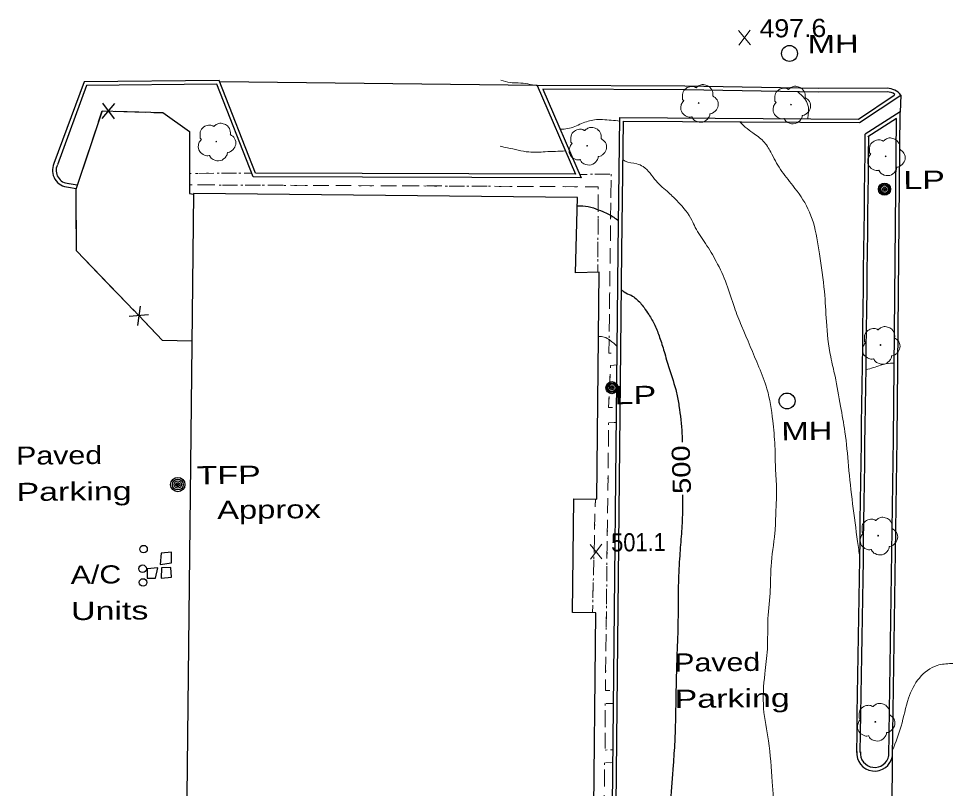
# Model space of a CAD drawing. Extents: x 2362213 to 2366494, y 6968794 to 6978110.
# Drawn here: x 2363988.4 to 2364233.7, y 6973855.4 to 6974059.1 of the extents above; entities that cross this region are included whole.
import ezdxf
from ezdxf.enums import TextEntityAlignment as Align

# ---------------------------------------------------------------- set-up
doc = ezdxf.new("R2010")
doc.units = 0
doc.header["$LTSCALE"] = 1.9
doc.linetypes.add('DOTTED', pattern=[1.5, 0.3, -1.2])
doc.linetypes.add('LONG_DASH_SHORT_DASH', pattern=[9.9, 6, -1.2, 1.5, -1.2])
for name, color, linetype, lineweight in [('11', 7, 'Continuous', 25), ('13', 7, 'Continuous', 13), ('17', 7, 'Continuous', 25), ('2', 7, 'Continuous', 25), ('20', 7, 'Continuous', 25), ('23', 7, 'Continuous', 25), ('29', 7, 'Continuous', 13), ('31', 7, 'Continuous', 25), ('35', 7, 'Continuous', 13)]:
    doc.layers.add(name, color=color, linetype=linetype, lineweight=lineweight)

msp = doc.modelspace()

# ---------------------------------------------------------------- linework, layer by layer
at = {"layer": '11'}
msp.add_lwpolyline([(2364139.343, 6973746.179), (2364139.477, 6973751.99), (2364133.208, 6973751.871), (2364133.472, 6973781.905), (2364139.915, 6973781.646), (2364141.21, 6973901.875), (2364134.979, 6973901.965), (2364135.343, 6973932.009), (2364141.404, 6973931.917), (2364142.032, 6973991.997), (2364135.834, 6973991.808), (2364136.363, 6974011.793), (2364034.69, 6974012.845), (2364031.804, 6973749.765)], dxfattribs=at)
at = {"layer": '13', "linetype": 'DOTTED'}
for p, q in [((2364050.078, 6974018.222), (2364033.659, 6974018.116)), ((2364140.29, 6973901.886), (2364141.044, 6973931.923))]:
    msp.add_line(p, q, dxfattribs=at)
at = {"layer": '13'}
for p, q in [((2364034.079, 6974018.12), (2364033.659, 6974018.116)), ((2364040.078, 6974018.157), (2364036.079, 6974018.129)), ((2364046.078, 6974018.204), (2364042.078, 6974018.176)), ((2364050.078, 6974018.222), (2364048.078, 6974018.213)), ((2364136.896, 6974017.849), (2364138.896, 6974017.868)), ((2364140.895, 6974017.897), (2364144.896, 6974017.945)), ((2364145.232, 6974016.308), (2364145.18, 6974012.307)), ((2364034.388, 6974015.083), (2364033.668, 6974015.086)), ((2364040.388, 6974015.06), (2364036.389, 6974015.072)), ((2364046.388, 6974015.037), (2364042.388, 6974015.049)), ((2364052.389, 6974015.014), (2364048.389, 6974015.026)), ((2364058.39, 6974014.981), (2364054.389, 6974015.003)), ((2364064.39, 6974014.958), (2364060.391, 6974014.97)), ((2364070.39, 6974014.935), (2364066.39, 6974014.947)), ((2364076.391, 6974014.913), (2364072.391, 6974014.924)), ((2364082.392, 6974014.88), (2364078.392, 6974014.902)), ((2364088.392, 6974014.857), (2364084.392, 6974014.869)), ((2364094.392, 6974014.834), (2364090.392, 6974014.846)), ((2364100.394, 6974014.801), (2364096.393, 6974014.823)), ((2364106.395, 6974014.768), (2364102.394, 6974014.79)), ((2364112.394, 6974014.735), (2364108.394, 6974014.757)), ((2364118.395, 6974014.703), (2364114.394, 6974014.724)), ((2364124.396, 6974014.67), (2364120.395, 6974014.692)), ((2364130.397, 6974014.637), (2364126.397, 6974014.659)), ((2364136.397, 6974014.604), (2364132.396, 6974014.626)), ((2364141.78, 6974007.985), (2364141.792, 6974011.985)), ((2364145.149, 6974010.307), (2364145.097, 6974006.306)), ((2364141.747, 6974001.983), (2364141.769, 6974005.985)), ((2364145.066, 6974004.306), (2364145.014, 6974000.304)), ((2364141.714, 6973995.984), (2364141.736, 6973999.983)), ((2364144.983, 6973998.305), (2364144.931, 6973994.304)), ((2364141.692, 6973991.983), (2364141.703, 6973993.984)), ((2364144.91, 6973992.304), (2364144.858, 6973988.303)), ((2364144.827, 6973986.303), (2364144.775, 6973982.302)), ((2364144.755, 6973980.301), (2364144.703, 6973976.301)), ((2364144.94, 6973965.063), (2364144.758, 6973961.071)), ((2364146.632, 6973952.239), (2364144.633, 6973952.16)), ((2364144.541, 6973950.229), (2364144.489, 6973946.228)), ((2364144.468, 6973944.228), (2364144.416, 6973940.227)), ((2364144.395, 6973938.227), (2364144.343, 6973934.225)), ((2364140.993, 6973929.894), (2364141.044, 6973931.923)), ((2364144.322, 6973932.225), (2364144.27, 6973928.225)), ((2364140.851, 6973923.892), (2364140.942, 6973927.893)), ((2364144.249, 6973926.225), (2364144.198, 6973922.224)), ((2364140.698, 6973917.891), (2364140.8, 6973921.892)), ((2364144.177, 6973920.224), (2364144.125, 6973916.223)), ((2364140.545, 6973911.888), (2364140.647, 6973915.89)), ((2364144.104, 6973914.222), (2364144.052, 6973910.221)), ((2364140.392, 6973905.887), (2364140.494, 6973909.887)), ((2364144.031, 6973908.221), (2364143.989, 6973904.221)), ((2364140.29, 6973901.886), (2364140.341, 6973903.886)), ((2364143.968, 6973902.221), (2364143.916, 6973898.22)), ((2364143.895, 6973896.22), (2364143.843, 6973892.218)), ((2364143.822, 6973890.218), (2364143.77, 6973886.217)), ((2364143.676, 6973876.147), (2364143.664, 6973872.147)), ((2364145.879, 6973877.938), (2364143.879, 6973877.949)), ((2364143.653, 6973870.145), (2364143.642, 6973866.145)), ((2364145.087, 6973865.619), (2364145.756, 6973865.635)), ((2364145.719, 6973862.255), (2364143.719, 6973862.216)), ((2364143.476, 6973860.433), (2364143.424, 6973856.434))]:
    msp.add_line(p, q, dxfattribs=at)
at = {"layer": '13', "linetype": 'DOTTED'}
for points in [[(2364136.896, 6974017.849), (2364145.256, 6974017.948), (2364144.627, 6973970.57), (2364146.817, 6973970.601)], [(2364141.692, 6973991.983), (2364141.807, 6974014.575), (2364033.668, 6974015.086)], [(2364146.787, 6973967.471), (2364145.038, 6973967.304), (2364144.524, 6973956.158), (2364146.674, 6973956.238)], [(2364146.632, 6973952.239), (2364144.563, 6973952.159), (2364143.717, 6973881.358), (2364145.917, 6973881.319)], [(2364145.879, 6973877.938), (2364143.679, 6973877.947), (2364143.637, 6973865.595), (2364145.756, 6973865.635)], [(2364145.719, 6973862.255), (2364143.499, 6973862.214), (2364142.992, 6973820.827), (2364145.192, 6973820.958)]]:
    msp.add_lwpolyline(points, dxfattribs=at)
at = {"layer": '13'}
for points in [[(2364141.803, 6974013.985), (2364141.807, 6974014.575), (2364138.397, 6974014.593)], [(2364144.672, 6973974.301), (2364144.627, 6973970.57), (2364144.897, 6973970.573)], [(2364146.787, 6973967.471), (2364145.038, 6973967.304), (2364145.031, 6973967.064)], [(2364144.667, 6973959.069), (2364144.524, 6973956.158), (2364145.604, 6973956.198)], [(2364143.749, 6973884.217), (2364143.717, 6973881.358), (2364144.857, 6973881.338)]]:
    msp.add_lwpolyline(points, dxfattribs=at)
at = {"layer": '17'}
for p, q in [((2364010.56, 6974032.686), (2364013.873, 6974036.598)), ((2364013.761, 6974032.597), (2364010.672, 6974036.688)), ((2364020.552, 6973982.999), (2364019.891, 6973977.922)), ((2364022.774, 6973980.699), (2364017.668, 6973980.231))]:
    msp.add_line(p, q, dxfattribs=at)
at = {"layer": '17', "linetype": 'LONG_DASH_SHORT_DASH'}
msp.add_lwpolyline([(2364034.262, 6973973.76), (2364026.519, 6973973.956), (2364003.722, 6973997.67), (2364003.627, 6974013.92), (2364010.571, 6974034.657), (2364026.625, 6974034.2), (2364033.613, 6974029.246), (2364033.68, 6974012.786), (2364034.692, 6974012.605)], dxfattribs=at)
at = {"layer": '17'}
for points in [[(2364018.994, 6973981.784), (2364003.722, 6973997.67), (2364003.627, 6974013.92), (2364010.522, 6974034.506)], [(2364014.012, 6974034.559), (2364026.625, 6974034.2), (2364033.613, 6974029.246), (2364033.68, 6974012.786), (2364034.692, 6974012.605)], [(2364034.262, 6973973.76), (2364026.519, 6973973.956), (2364021.489, 6973979.187)]]:
    msp.add_lwpolyline(points, dxfattribs=at)
at = {"layer": '2'}
for p, q in [((2364125.672, 6974041.373), (2364041.688, 6974042.323)), ((2364221.871, 6974038.829), (2364221.713, 6974034.347)), ((2364001.661, 6974014.511), (2364003.695, 6974014.12)), ((2364001.842, 6974015.453), (2364003.876, 6974015.062)), ((2364219.352, 6973804.534), (2364219.676, 6973863.979))]:
    msp.add_line(p, q, dxfattribs=at)
for points in [[(2364218.253, 6974040.635), (2364200.192, 6974040.573), (2364164.685, 6974041.185), (2364125.672, 6974041.373), (2364135.825, 6974017.909), (2364051.118, 6974018.202), (2364041.524, 6974042.732), (2364005.757, 6974042.331), (2363997.782, 6974020.734)], [(2364218.253, 6974039.675), (2364200.181, 6974039.612), (2364164.674, 6974040.224), (2364127.141, 6974040.407), (2364137.284, 6974016.942), (2364050.457, 6974017.246), (2364040.874, 6974041.766), (2364006.426, 6974041.378), (2363998.685, 6974020.403)], [(2364144.154, 6973746.125), (2364145.605, 6973851.044), (2364147.091, 6973997.515), (2364147.554, 6974032.931), (2364210.69, 6974032.512), (2364220.151, 6974038.833), (2364220.339, 6974038.954)], [(2364145.115, 6973746.114), (2364146.566, 6973851.033), (2364148.051, 6973997.504), (2364148.503, 6974031.96), (2364210.979, 6974031.555), (2364221.871, 6974038.829)], [(2364219.676, 6973863.979), (2364220.896, 6973947.946), (2364221.713, 6974034.437), (2364212.468, 6974028.519)], [(2364218.715, 6973863.99), (2364219.936, 6973947.956), (2364220.739, 6974032.668), (2364213.175, 6974027.836)]]:
    msp.add_lwpolyline(points, dxfattribs=at)
for centre, radius, start, end in [((2364218.234, 6974036.07), 4.565, 37.19009, 89.76144), ((2364218.234, 6974036.07), 3.605, 55.18755, 89.76144), ((2333123.3, 6974376.791), 31091.119, 359.05674, 359.35818), ((2333123.3, 6974376.791), 31092.079, 359.05674, 359.35692), ((2364001.785, 6974018.909), 4.4, 155.48981, 268.38493), ((2364001.785, 6974018.909), 3.44, 155.48981, 268.38493), ((2364214.975, 6973864.804), 4.771, 174.8865, 350.04693), ((2364214.975, 6973864.804), 3.811, 174.8865, 350.04693)]:
    msp.add_arc(centre, radius, start, end, dxfattribs=at)
at = {"layer": '20'}
for centre, radius in [((2364192.434, 6974049.859), 2.1), ((2364217.577, 6974013.937), 1.6), ((2364217.577, 6974013.937), 1.3), ((2364217.577, 6974013.937), 1), ((2364217.577, 6974013.937), 0.539), ((2364217.577, 6974013.937), 0.192), ((2364145.434, 6973961.437), 1.6), ((2364145.434, 6973961.437), 1.3), ((2364145.434, 6973961.437), 1), ((2364145.434, 6973961.437), 0.539), ((2364145.434, 6973961.437), 0.192), ((2364191.779, 6973957.928), 2.1), ((2364030.552, 6973935.822), 1.9), ((2364030.552, 6973935.822), 1.442), ((2364030.552, 6973935.822), 0.973), ((2364030.552, 6973935.822), 0.539), ((2364030.552, 6973935.822), 0.192)]:
    msp.add_circle(centre, radius, dxfattribs=at)
at = {"layer": '23'}
for points in [[(2364028.872, 6973917.906), (2364026.164, 6973917.71), (2364025.873, 6973914.706), (2364028.859, 6973915.115)], [(2364025.231, 6973913.79), (2364022.413, 6973913.563), (2364022.428, 6973911.023), (2364024.617, 6973911.064)], [(2364028.741, 6973913.893), (2364026.201, 6973913.809), (2364026.117, 6973911.098), (2364028.865, 6973911.354)]]:
    msp.add_lwpolyline(points, close=True, dxfattribs=at)
for centre in [(2364021.484, 6973918.735), (2364021.234, 6973913.542), (2364021.368, 6973909.923)]:
    msp.add_circle(centre, 1, dxfattribs=at)
at = {"layer": '29'}
for centre in [(2364168.388, 6974036.759), (2364192.823, 6974036.322), (2364040.729, 6974026.533), (2364138.854, 6974025.448), (2364217.864, 6974022.64), (2364216.519, 6973972.745), (2364215.88, 6973922.306), (2364215.148, 6973873.077)]:
    msp.add_circle(centre, 0.1, dxfattribs=at)
for points in [[(2364164.421, 6974037.332), (2364164.441, 6974037.342), (2364164.361, 6974037.411), (2364164.125, 6974038.039), (2364164.162, 6974039.319), (2364165.05, 6974040.618), (2364166.357, 6974041.1), (2364167.478, 6974040.911), (2364167.71, 6974040.783), (2364167.78, 6974040.784), (2364167.829, 6974040.824), (2364168.176, 6974041.118), (2364169.042, 6974041.566), (2364170.253, 6974041.498), (2364171.369, 6974040.908), (2364172.102, 6974039.485), (2364172.11, 6974038.625)], [(2364188.858, 6974036.894), (2364188.878, 6974036.905), (2364188.797, 6974036.974), (2364188.561, 6974037.602), (2364188.599, 6974038.882), (2364189.486, 6974040.181), (2364190.792, 6974040.663), (2364191.914, 6974040.474), (2364192.145, 6974040.346), (2364192.215, 6974040.347), (2364192.265, 6974040.387), (2364192.612, 6974040.68), (2364193.478, 6974041.129), (2364194.688, 6974041.06), (2364195.804, 6974040.471), (2364196.537, 6974039.048), (2364196.546, 6974038.188)], [(2364172.1, 6974038.645), (2364173.24, 6974037.586), (2364173.525, 6974035.998), (2364172.818, 6974034.672), (2364172.163, 6974034.125), (2364171.495, 6974033.909), (2364171.345, 6974033.898), (2364171.326, 6974033.787), (2364171.005, 6974032.884), (2364169.466, 6974031.72), (2364167.573, 6974032.002), (2364166.674, 6974032.943), (2364166.603, 6974033.072), (2364166.483, 6974033.051), (2364165.272, 6974033.17), (2364164.001, 6974034.168), (2364163.656, 6974035.804), (2364164.026, 6974036.828), (2364164.352, 6974037.271), (2364164.421, 6974037.322)], [(2364196.535, 6974038.208), (2364197.676, 6974037.148), (2364197.961, 6974035.561), (2364197.253, 6974034.234), (2364196.599, 6974033.688), (2364195.931, 6974033.472), (2364195.781, 6974033.46), (2364195.762, 6974033.35), (2364195.44, 6974032.447), (2364193.901, 6974031.282), (2364192.009, 6974031.564), (2364191.11, 6974032.506), (2364191.038, 6974032.635), (2364190.919, 6974032.614), (2364189.707, 6974032.732), (2364188.438, 6974033.73), (2364188.092, 6974035.367), (2364188.462, 6974036.391), (2364188.788, 6974036.834), (2364188.858, 6974036.884)], [(2364036.764, 6974027.106), (2364036.784, 6974027.116), (2364036.703, 6974027.185), (2364036.467, 6974027.813), (2364036.505, 6974029.093), (2364037.392, 6974030.392), (2364038.697, 6974030.874), (2364039.819, 6974030.685), (2364040.05, 6974030.557), (2364040.12, 6974030.558), (2364040.17, 6974030.598), (2364040.517, 6974030.892), (2364041.383, 6974031.34), (2364042.594, 6974031.271), (2364043.709, 6974030.682), (2364044.443, 6974029.259), (2364044.451, 6974028.399)], [(2364044.441, 6974028.419), (2364045.581, 6974027.36), (2364045.866, 6974025.772), (2364045.159, 6974024.445), (2364044.504, 6974023.898), (2364043.836, 6974023.682), (2364043.686, 6974023.671), (2364043.667, 6974023.56), (2364043.346, 6974022.657), (2364041.807, 6974021.494), (2364039.914, 6974021.776), (2364039.015, 6974022.716), (2364038.944, 6974022.845), (2364038.824, 6974022.824), (2364037.613, 6974022.943), (2364036.344, 6974023.941), (2364035.998, 6974025.578), (2364036.369, 6974026.602), (2364036.695, 6974027.045), (2364036.764, 6974027.096)], [(2364134.888, 6974026.02), (2364134.908, 6974026.03), (2364134.827, 6974026.1), (2364134.591, 6974026.727), (2364134.629, 6974028.008), (2364135.516, 6974029.306), (2364136.822, 6974029.789), (2364137.944, 6974029.599), (2364138.175, 6974029.472), (2364138.245, 6974029.472), (2364138.295, 6974029.513), (2364138.642, 6974029.806), (2364139.508, 6974030.254), (2364140.718, 6974030.186), (2364141.834, 6974029.596), (2364142.568, 6974028.173), (2364142.576, 6974027.313)], [(2364142.566, 6974027.333), (2364143.707, 6974026.274), (2364143.992, 6974024.686), (2364143.284, 6974023.359), (2364142.629, 6974022.814), (2364141.961, 6974022.597), (2364141.811, 6974022.586), (2364141.792, 6974022.476), (2364141.47, 6974021.573), (2364139.931, 6974020.408), (2364138.039, 6974020.69), (2364137.14, 6974021.631), (2364137.068, 6974021.761), (2364136.949, 6974021.74), (2364135.737, 6974021.858), (2364134.468, 6974022.856), (2364134.122, 6974024.492), (2364134.493, 6974025.516), (2364134.818, 6974025.959), (2364134.888, 6974026.01)], [(2364213.899, 6974023.212), (2364213.919, 6974023.223), (2364213.838, 6974023.292), (2364213.602, 6974023.919), (2364213.64, 6974025.199), (2364214.528, 6974026.498), (2364215.833, 6974026.981), (2364216.955, 6974026.792), (2364217.186, 6974026.664), (2364217.256, 6974026.664), (2364217.306, 6974026.705), (2364217.653, 6974026.998), (2364218.519, 6974027.447), (2364219.73, 6974027.378), (2364220.845, 6974026.789), (2364221.579, 6974025.365), (2364221.587, 6974024.505)], [(2364221.577, 6974024.524), (2364222.717, 6974023.466), (2364223.002, 6974021.879), (2364222.295, 6974020.552), (2364221.64, 6974020.006), (2364220.972, 6974019.79), (2364220.822, 6974019.778), (2364220.803, 6974019.668), (2364220.482, 6974018.765), (2364218.943, 6974017.6), (2364217.05, 6974017.882), (2364216.151, 6974018.824), (2364216.08, 6974018.953), (2364215.96, 6974018.932), (2364214.749, 6974019.05), (2364213.479, 6974020.048), (2364213.134, 6974021.685), (2364213.504, 6974022.709), (2364213.83, 6974023.152), (2364213.899, 6974023.202)], [(2364212.554, 6973973.317), (2364212.574, 6973973.327), (2364212.493, 6973973.397), (2364212.257, 6973974.024), (2364212.295, 6973975.305), (2364213.183, 6973976.603), (2364214.488, 6973977.086), (2364215.61, 6973976.897), (2364215.841, 6973976.769), (2364215.911, 6973976.769), (2364215.961, 6973976.81), (2364216.308, 6973977.103), (2364217.174, 6973977.55), (2364218.385, 6973977.482), (2364219.5, 6973976.894), (2364220.234, 6973975.47), (2364220.242, 6973974.611)], [(2364220.232, 6973974.63), (2364221.372, 6973973.571), (2364221.657, 6973971.984), (2364220.95, 6973970.657), (2364220.295, 6973970.111), (2364219.627, 6973969.894), (2364219.477, 6973969.883), (2364219.458, 6973969.773), (2364219.137, 6973968.87), (2364217.598, 6973967.705), (2364215.705, 6973967.987), (2364214.806, 6973968.928), (2364214.735, 6973969.058), (2364214.615, 6973969.037), (2364213.404, 6973969.155), (2364212.134, 6973970.153), (2364211.789, 6973971.79), (2364212.159, 6973972.813), (2364212.485, 6973973.257), (2364212.554, 6973973.307)], [(2364211.914, 6973922.879), (2364211.934, 6973922.889), (2364211.854, 6973922.958), (2364211.618, 6973923.586), (2364211.655, 6973924.866), (2364212.543, 6973926.165), (2364213.849, 6973926.647), (2364214.97, 6973926.458), (2364215.202, 6973926.33), (2364215.272, 6973926.331), (2364215.321, 6973926.371), (2364215.669, 6973926.665), (2364216.534, 6973927.113), (2364217.745, 6973927.045), (2364218.861, 6973926.455), (2364219.594, 6973925.032), (2364219.602, 6973924.172)], [(2364219.592, 6973924.192), (2364220.732, 6973923.133), (2364221.017, 6973921.545), (2364220.31, 6973920.219), (2364219.655, 6973919.672), (2364218.987, 6973919.456), (2364218.837, 6973919.445), (2364218.818, 6973919.334), (2364218.497, 6973918.431), (2364216.958, 6973917.267), (2364215.065, 6973917.549), (2364214.166, 6973918.49), (2364214.095, 6973918.619), (2364213.975, 6973918.598), (2364212.764, 6973918.717), (2364211.495, 6973919.715), (2364211.149, 6973921.352), (2364211.519, 6973922.375), (2364211.845, 6973922.818), (2364211.914, 6973922.869)], [(2364211.183, 6973873.65), (2364211.203, 6973873.66), (2364211.122, 6973873.729), (2364210.886, 6973874.357), (2364210.924, 6973875.637), (2364211.812, 6973876.936), (2364213.117, 6973877.418), (2364214.239, 6973877.229), (2364214.47, 6973877.101), (2364214.54, 6973877.102), (2364214.59, 6973877.142), (2364214.937, 6973877.436), (2364215.803, 6973877.884), (2364217.014, 6973877.815), (2364218.129, 6973877.226), (2364218.863, 6973875.803), (2364218.871, 6973874.943)], [(2364218.861, 6973874.963), (2364220.001, 6973873.904), (2364220.286, 6973872.316), (2364219.579, 6973870.99), (2364218.924, 6973870.442), (2364218.256, 6973870.226), (2364218.106, 6973870.214), (2364218.087, 6973870.104), (2364217.766, 6973869.201), (2364216.227, 6973868.036), (2364214.334, 6973868.318), (2364213.435, 6973869.26), (2364213.364, 6973869.389), (2364213.244, 6973869.368), (2364212.033, 6973869.487), (2364210.763, 6973870.485), (2364210.418, 6973872.122), (2364210.788, 6973873.146), (2364211.114, 6973873.589), (2364211.183, 6973873.64)]]:
    msp.add_spline(points, degree=3, dxfattribs=at)
at = {"layer": '31', "lineweight": 13}
for p, q in [((2364182.072, 6974052.091), (2364178.955, 6974055.941)), ((2364178.992, 6974052.061), (2364182.035, 6974055.97)), ((2364142.804, 6973916.14), (2364139.688, 6973919.991)), ((2364139.725, 6973916.111), (2364142.767, 6973920.02))]:
    msp.add_line(p, q, dxfattribs=at)
at = {"layer": '31'}
for points in [[(2364136.305, 6974009.543), (2364137.695, 6974009.556), (2364140.52, 6974008.983), (2364143.041, 6974008.017), (2364145.895, 6974006.544), (2364147.194, 6974005.626)], [(2364147.948, 6973987.343), (2364148.633, 6973986.759), (2364150.502, 6973985.887), (2364151.84, 6973984.98), (2364153.933, 6973982.619), (2364155.19, 6973980.76), (2364156.776, 6973977.975), (2364158.047, 6973974.758), (2364159.233, 6973971.019), (2364160.576, 6973966.492), (2364162.507, 6973960.12), (2364163.17, 6973956.625), (2364163.97, 6973949.264), (2364164.031, 6973947.034)], [(2364164.084, 6973933.133), (2364164.064, 6973927.793), (2364163.759, 6973922.08), (2364163.315, 6973916.186), (2364162.993, 6973909.011), (2364162.945, 6973902.572), (2364162.802, 6973895.47), (2364162.595, 6973889.897), (2364162.433, 6973883.806), (2364162.239, 6973873.704), (2364162.035, 6973867.82), (2364161.635, 6973861.586), (2364160.914, 6973852.25), (2364160.491, 6973843.085), (2364160.896, 6973830.979), (2364161.393, 6973819.752), (2364161.446, 6973813.143), (2364161.439, 6973799.152), (2364161.544, 6973793.442), (2364161.884, 6973782.906), (2364162.095, 6973775.497), (2364162.36, 6973763.36), (2364161.524, 6973745.1)]]:
    msp.add_spline(points, degree=3, dxfattribs=at)
at = {"layer": '35'}
for points in [[(2364115.997, 6974042.811), (2364118.523, 6974042.145), (2364120.645, 6974042.045), (2364125.693, 6974041.323)], [(2364194.601, 6974039.709), (2364196.378, 6974037.956), (2364197.285, 6974036.205), (2364197.476, 6974035.026), (2364197.424, 6974034.146), (2364197.279, 6974032.604)], [(2364131.732, 6974029.79), (2364133.75, 6974029.979), (2364137.418, 6974031.304), (2364140.838, 6974032.307), (2364142.958, 6974032.347), (2364147.543, 6974031.971)], [(2364179.245, 6974031.763), (2364180.729, 6974030.357), (2364182.733, 6974028.856), (2364185.494, 6974026.652), (2364187.463, 6974023.76), (2364190.026, 6974019.185), (2364193.307, 6974014.896), (2364197.316, 6974008.774), (2364199.659, 6974001.095), (2364200.328, 6973996.862), (2364201.674, 6973986.864), (2364202.199, 6973978.938), (2364203.318, 6973969.599), (2364204.467, 6973964.47), (2364205.933, 6973956.532), (2364207.107, 6973949.764), (2364208.043, 6973940.743), (2364210.445, 6973920.735), (2364211.014, 6973916.6)], [(2364115.814, 6974025.287), (2364117.838, 6974024.907), (2364123.459, 6974023.79), (2364127.779, 6974023.841), (2364133.166, 6974024.053)], [(2364148.371, 6974021.678), (2364148.954, 6974021.354), (2364151.991, 6974020.653), (2364153.677, 6974019.919), (2364157.123, 6974016.121), (2364160.453, 6974013.013), (2364162.966, 6974010.557), (2364166.613, 6974005.721), (2364167.481, 6974003.859), (2364170.212, 6973999.565), (2364173.017, 6973994.852), (2364175.775, 6973988.848), (2364177.843, 6973982.657), (2364179.739, 6973977.784), (2364184.333, 6973966.908), (2364186.468, 6973961.138), (2364187.979, 6973952.712), (2364188.563, 6973946.038), (2364188.756, 6973939.359), (2364188.972, 6973935.61), (2364188.804, 6973928.089), (2364188.552, 6973923.036), (2364187.536, 6973914.215), (2364187.345, 6973908.013), (2364186.717, 6973900.348), (2364186.564, 6973892.265), (2364185.885, 6973885.778), (2364185.573, 6973876.626), (2364186.845, 6973868.017), (2364187.859, 6973857.217), (2364188.161, 6973848.558), (2364187.802, 6973840.095), (2364188.792, 6973831.685), (2364189.006, 6973828.106), (2364189.422, 6973819.069), (2364189.543, 6973812.701), (2364189.849, 6973803.622), (2364192.013, 6973790.653), (2364192.114, 6973785.254), (2364193.007, 6973778.591), (2364194.13, 6973771.022), (2364198.266, 6973762.022), (2364202.429, 6973750.13), (2364208.269, 6973732.145)], [(2364141.854, 6973974.974), (2364143.397, 6973974.829), (2364144.915, 6973973.983), (2364146.84, 6973972.341)], [(2364212.672, 6973966.178), (2364214.617, 6973966.757), (2364216.521, 6973967.385), (2364219.186, 6973967.89), (2364220.126, 6973967.899)], [(2364260.134, 6973844.433), (2364258.916, 6973846.282), (2364258.173, 6973850.826), (2364256.71, 6973856.302), (2364255.594, 6973860.072), (2364253.847, 6973866.125), (2364252.382, 6973869.681), (2364249.48, 6973876.104), (2364246.741, 6973882.459), (2364243.879, 6973886.821), (2364241.49, 6973887.818), (2364238.103, 6973888.516), (2364235.253, 6973888.469), (2364231.498, 6973887.973), (2364226.798, 6973884.648), (2364223.94, 6973879.341), (2364221.96, 6973871.892), (2364219.7, 6973865.599)]]:
    msp.add_spline(points, degree=3, dxfattribs=at)

# ---------------------------------------------------------------- texts
at = {"layer": '2'}
for s, width, p in [('Paved', 1.25, (2363987.79, 6973941.056)), ('Parking', 1.4, (2363987.882, 6973931.455)), ('Paved', 1.25, (2364161.949, 6973886.32)), ('Parking', 1.4, (2364162.041, 6973876.722))]:
    msp.add_text(s, height=4.8, rotation=0.546, dxfattribs=dict(at, width=width)).set_placement(p)
at = {"layer": '20'}
for s, width, p in [('  MH', 1.35, (2364192.434, 6974049.859)), ('  LP', 1.4, (2364217.578, 6974013.937)), ('  LP', 1.4, (2364141.175, 6973957.016)), ('  MH', 1.35, (2364185.498, 6973947.488)), ('  TFP', 1.4, (2364030.552, 6973935.821)), ('Approx', 1.35, (2364040.969, 6973926.691))]:
    msp.add_text(s, height=4.8, rotation=0.546, dxfattribs=dict(at, width=width)).set_placement(p)
at = {"layer": '23'}
for s, width, p in [('A/C', 1.25, (2364002.221, 6973909.55)), ('Units', 1.4, (2364002.312, 6973899.952))]:
    msp.add_text(s, height=4.8, rotation=0.546, dxfattribs=dict(at, width=width)).set_placement(p)
at = {"layer": '31'}
for s, width, p in [('497.6', 1.1, (2364184.513, 6974054.054)), ('501.1', 0.9, (2364145.247, 6973918.104))]:
    msp.add_text(s, height=4.8, rotation=0.546, dxfattribs=dict(at, width=width)).set_placement(p)
at = {"layer": '31', "width": 1.2}
msp.add_text(' 500 ', height=4.8, rotation=91.686, dxfattribs=at).set_placement((2364166.184, 6973939.833), align=Align.CENTER)

doc.saveas('drawing.dxf')
